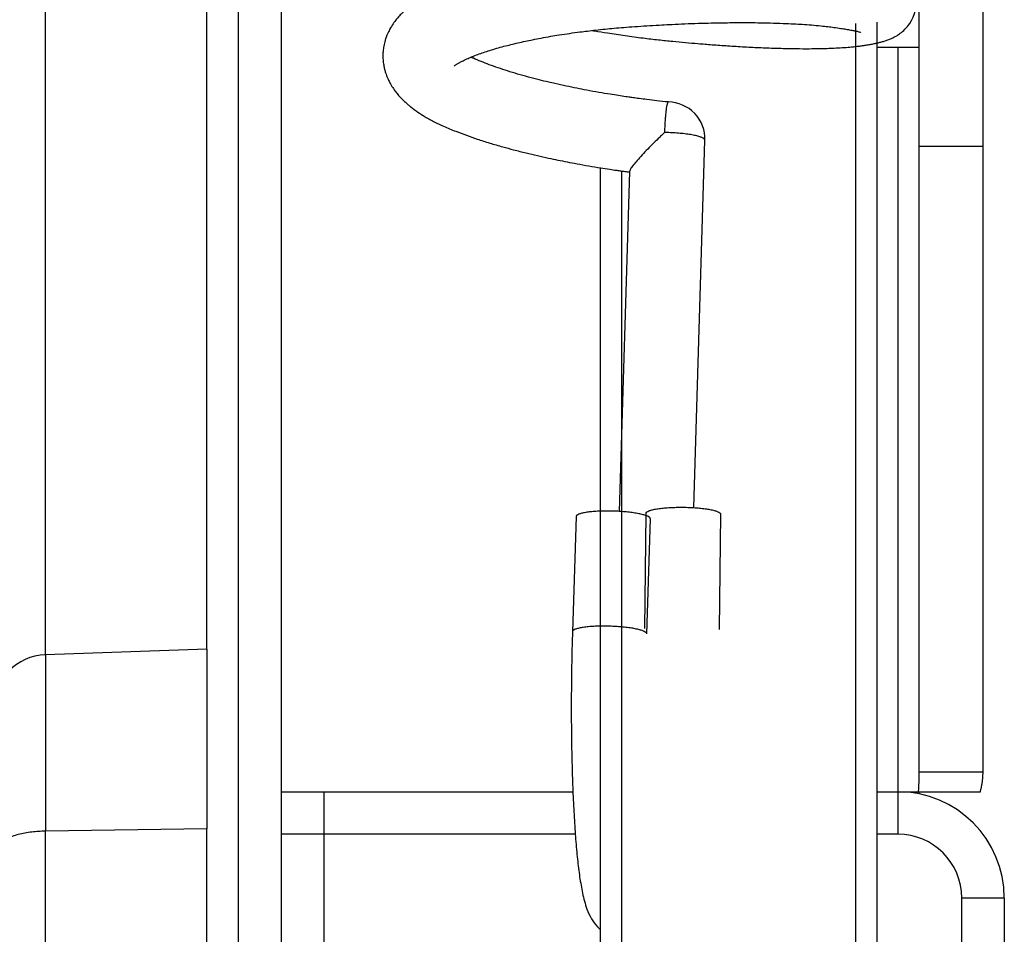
# Model space of a CAD drawing. Header units: inches. Extents: x 0 to 77643, y -44170 to 0.
# Tile 352 of 546: x 76164.42 to 76169.05, y -39566.64 to -39562.34. Entities that reach past the tile are written whole.
import ezdxf

# ---------------------------------------------------------------- set-up
doc = ezdxf.new("R2010")
doc.units = ezdxf.units.IN
doc.header["$MEASUREMENT"] = 0
doc.layers.get('0').update_dxf_attribs({"lineweight": 0})
doc.layers.add('FAKRO LOFT LADDERS', color=7, linetype='Continuous')

# ---------------------------------------------------------------- blocks, each defined once
blk = doc.blocks.new('A$C6AF374F8')
at = {"layer": 'FAKRO LOFT LADDERS', "color": 7, "linetype": 'Continuous'}
for p, q in [((582.5, 2049.167), (582.5, 2183.486)), ((584.5, 2183.486), (584.5, 2049.167)), ((617.5, 2104.526), (617.5, 2136.246)), ((573.413, 2080.609), (573.413, 2119.133)), ((581, 2080.874), (581, 2118.975)), ((614.5, 2104.526), (614.5, 2117.193)), ((611.5, 2110.288), (611.5, 2005.465)), ((612.5, 2110.348), (612.5, 2004.567)), ((612.5, 2109.365), (612.5, 2004.567)), ((612.5, 2109.167), (614.5, 2109.167)), ((613.5, 2109.167), (613.5, 2074.167)), ((603.895, 2087.524), (604.426, 2104.793)), ((614.5, 2075.098), (614.5, 2104.526)), ((614.5, 2104.526), (617.5, 2104.526)), ((617.5, 2075.098), (617.5, 2104.526)), ((599.5, 2103.504), (599.5, 2087.358)), ((599.5, 2103.504), (599.5, 2004.567)), ((600.88, 2103.335), (600.388, 2087.347)), ((600.5, 2103.353), (600.5, 2090.995)), ((600.5, 2103.353), (600.5, 2005.465)), ((598.363, 2087.103), (598.196, 2081.692)), ((601.591, 2081.845), (601.658, 2087.264)), ((601.695, 2081.585), (601.861, 2086.995)), ((605.158, 2087.221), (605.091, 2081.802)), ((581, 2080.874), (573.413, 2080.609)), ((573.413, 2080.609), (573.413, 2072.312)), ((581, 2080.874), (581, 2072.417)), ((614.5, 2075.098), (617.5, 2075.098)), ((584.5, 2074.167), (586.5, 2074.167)), ((586.5, 2074.167), (598.216, 2074.167)), ((586.5, 2074.167), (586.5, 2072.167)), ((612.5, 2074.167), (613.5, 2074.167)), ((613.5, 2074.167), (614.468, 2074.167)), ((613.5, 2074.167), (613.5, 2072.167)), ((613.641, 2074.165), (614.5, 2074.165)), ((614.468, 2074.167), (617.373, 2074.167)), ((614.5, 2074.066), (614.5, 2074.165)), ((581, 2072.417), (573.413, 2072.312)), ((573.413, 1923.644), (573.413, 2072.312)), ((581, 1923.486), (581, 2072.417)), ((586.5, 2072.167), (584.5, 2072.167)), ((586.5, 2072.167), (586.5, 2049.167)), ((598.328, 2072.167), (586.5, 2072.167)), ((613.5, 2072.167), (612.5, 2072.167)), ((616.5, 2046.167), (616.5, 2069.167)), ((618.5, 2069.167), (616.5, 2069.167)), ((618.5, 2069.167), (618.5, 2046.167))]:
    blk.add_line(p, q, dxfattribs=at)
for centre, radius, start, end in [((602.677, 2104.847), 1.75, 358.237, 89.1915), ((573.5, 2078.111), 2.5, 92, 180), ((613.5, 2069.167), 5, 0, 90), ((613.5, 2069.167), 3, 0, 90)]:
    blk.add_arc(centre, radius, start, end, dxfattribs=at)
for points, knots in [([(599.127, 2109.959), (599.167, 2109.952), (599.404, 2109.912), (599.917, 2109.828), (600.675, 2109.715), (601.475, 2109.609), (602.223, 2109.521), (602.887, 2109.453), (603.508, 2109.395), (604.125, 2109.341), (604.789, 2109.288), (605.521, 2109.236), (606.295, 2109.189), (607.076, 2109.15), (607.832, 2109.123), (608.542, 2109.106), (609.166, 2109.101), (609.645, 2109.105), (610.018, 2109.112), (610.347, 2109.123), (610.705, 2109.139), (611.066, 2109.163), (611.382, 2109.19), (611.631, 2109.218), (611.824, 2109.243), (612.01, 2109.271), (612.195, 2109.302), (612.377, 2109.337), (612.539, 2109.373), (612.696, 2109.412), (612.854, 2109.457), (613.018, 2109.512), (613.209, 2109.589), (613.405, 2109.687), (613.623, 2109.83), (613.838, 2110.012), (614.262, 2110.504), (614.556, 2111.699), (613.918, 2112.57), (613.566, 2112.83), (613.467, 2112.896), (613.359, 2112.96), (613.244, 2113.02), (613.104, 2113.083), (612.956, 2113.142), (612.794, 2113.196), (612.621, 2113.248), (612.439, 2113.295), (612.235, 2113.343), (612.043, 2113.382), (611.872, 2113.415), (611.64, 2113.457), (611.36, 2113.502), (610.996, 2113.555), (610.624, 2113.603), (610.233, 2113.645), (609.813, 2113.683), (609.362, 2113.717), (608.871, 2113.746), (608.294, 2113.774), (607.622, 2113.796), (606.934, 2113.808), (606.302, 2113.812), (605.758, 2113.811), (605.235, 2113.806), (604.686, 2113.796), (604.104, 2113.781), (603.36, 2113.757), (602.426, 2113.716), (601.307, 2113.652), (600.174, 2113.572), (599.115, 2113.469), (598.044, 2113.342), (597.139, 2113.21), (596.339, 2113.075), (595.718, 2112.959), (595.106, 2112.831), (594.525, 2112.696), (594.056, 2112.576), (593.695, 2112.476), (593.425, 2112.397), (593.15, 2112.312), (592.852, 2112.214), (592.534, 2112.102), (592.231, 2111.987), (591.922, 2111.86), (591.573, 2111.703), (591.186, 2111.507), (590.774, 2111.257), (590.463, 2111.024), (590.23, 2110.818), (590.064, 2110.651), (589.907, 2110.471), (589.751, 2110.262), (589.608, 2110.029), (589.497, 2109.798), (589.423, 2109.603), (589.361, 2109.398), (589.314, 2109.18), (589.289, 2108.959), (589.281, 2108.744), (589.292, 2108.519), (589.323, 2108.304), (589.364, 2108.123), (589.418, 2107.937), (589.493, 2107.736), (589.585, 2107.543), (589.668, 2107.394), (589.741, 2107.278), (589.811, 2107.173), (589.906, 2107.045), (590.022, 2106.902), (590.185, 2106.726), (590.333, 2106.585), (590.465, 2106.468), (590.658, 2106.31), (590.916, 2106.122), (591.296, 2105.882), (591.694, 2105.665), (592.174, 2105.436), (592.668, 2105.231), (593.198, 2105.031), (593.73, 2104.847), (594.299, 2104.666), (594.873, 2104.498), (595.444, 2104.343), (595.99, 2104.205), (596.538, 2104.076), (597.177, 2103.933), (597.8, 2103.806), (598.437, 2103.685), (598.964, 2103.592), (599.478, 2103.506), (599.915, 2103.438), (600.233, 2103.391), (600.471, 2103.357), (600.67, 2103.33), (600.809, 2103.31), (600.879, 2103.301)], [0.98681016, 0.98681016, 0.98681016, 0.98681016, 0.98683193, 0.98693799, 0.98708446, 0.98723269, 0.98735857, 0.98747654, 0.98758185, 0.98768666, 0.98780613, 0.98794061, 0.98808992, 0.98824289, 0.98839747, 0.98855113, 0.98869781, 0.98882154, 0.98889596, 0.98897889, 0.98907916, 0.98919034, 0.98929248, 0.98937205, 0.98943451, 0.9894883, 0.98956943, 0.98964744, 0.98971207, 0.98977408, 0.98984531, 0.98991647, 0.98998235, 0.99007151, 0.99012828, 0.99019797, 0.99027324, 0.99054556, 0.99081935, 0.9908584, 0.99088872, 0.99092706, 0.99097623, 0.99102239, 0.9910944, 0.99116509, 0.99123328, 0.99131712, 0.9914019, 0.99148047, 0.99154198, 0.99159503, 0.99171063, 0.99182741, 0.99192414, 0.99202443, 0.99213729, 0.99224156, 0.99234789, 0.99247382, 0.9926196, 0.99276736, 0.99288457, 0.99298404, 0.99307398, 0.99317439, 0.99328306, 0.99338664, 0.99356915, 0.9937729, 0.99396985, 0.9941613, 0.99433464, 0.9945491, 0.9946683, 0.99479793, 0.99492038, 0.99504786, 0.99517279, 0.9952377, 0.99530125, 0.99536685, 0.99544192, 0.99552909, 0.99561965, 0.9956935, 0.99579762, 0.99593559, 0.99607493, 0.9962075, 0.99627734, 0.99634814, 0.99641235, 0.99648082, 0.99656943, 0.99663807, 0.99668965, 0.99673728, 0.99680775, 0.99686441, 0.99691194, 0.99697614, 0.99704125, 0.99708271, 0.99712423, 0.99719623, 0.99725755, 0.99730122, 0.99733825, 0.99737356, 0.99740837, 0.99747309, 0.99754827, 0.99760453, 0.99765432, 0.99770275, 0.99782269, 0.99793488, 0.99807862, 0.99819694, 0.99835456, 0.99848228, 0.99860572, 0.9987413, 0.99887409, 0.99898214, 0.99910069, 0.9992059, 0.99930557, 0.99946935, 0.99955484, 0.99965577, 0.99975473, 0.99983039, 0.9998881, 0.99992304, 0.99995606, 0.99999377, 0.99999377, 0.99999377, 0.99999377]), ([(592.633, 2108.28), (592.633, 2108.28), (592.637, 2108.285), (592.65, 2108.296), (592.682, 2108.322), (592.727, 2108.355), (592.794, 2108.398), (592.891, 2108.455), (593.064, 2108.546), (593.259, 2108.637), (593.495, 2108.736), (593.821, 2108.862), (594.304, 2109.025), (594.939, 2109.208), (595.515, 2109.351), (595.972, 2109.452), (596.337, 2109.528), (596.734, 2109.605), (597.15, 2109.68), (597.6, 2109.754), (598.056, 2109.822), (598.503, 2109.884), (598.91, 2109.935), (599.305, 2109.981), (599.722, 2110.025), (600.164, 2110.067), (600.627, 2110.107), (601.141, 2110.144), (601.695, 2110.182), (602.237, 2110.214), (602.78, 2110.242), (603.338, 2110.268), (603.949, 2110.291), (604.549, 2110.309), (605.063, 2110.319), (605.504, 2110.325), (605.924, 2110.329), (606.401, 2110.329), (606.934, 2110.325), (607.515, 2110.314), (608.078, 2110.296), (608.58, 2110.273), (609.023, 2110.247), (609.452, 2110.216), (609.852, 2110.18), (610.199, 2110.142), (610.51, 2110.101), (610.8, 2110.061), (611.063, 2110.019), (611.284, 2109.98), (611.469, 2109.943), (611.613, 2109.91), (611.701, 2109.886), (611.74, 2109.874), (611.749, 2109.871), (611.75, 2109.871), (611.75, 2109.871)], [0.003736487, 0.003736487, 0.003736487, 0.003736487, 0.003782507, 0.003839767, 0.003905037, 0.003966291, 0.0040142, 0.004106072, 0.004192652, 0.004306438, 0.004389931, 0.004488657, 0.004675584, 0.004866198, 0.005035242, 0.005122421, 0.005201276, 0.005293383, 0.00539505, 0.005478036, 0.005584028, 0.005682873, 0.00575408, 0.005831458, 0.005919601, 0.006001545, 0.006091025, 0.006189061, 0.006298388, 0.006410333, 0.006501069, 0.006611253, 0.006733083, 0.006857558, 0.006966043, 0.007041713, 0.00712598, 0.007226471, 0.007343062, 0.007471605, 0.007616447, 0.007738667, 0.007842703, 0.00796163, 0.008094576, 0.008198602, 0.008298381, 0.00841802, 0.008523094, 0.008633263, 0.008735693, 0.008842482, 0.008944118, 0.009002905, 0.009063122, 0.009067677, 0.009067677, 0.009067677, 0.009067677]), ([(602.703, 2106.596), (602.504, 2106.617), (602.195, 2106.65), (601.727, 2106.706), (601.357, 2106.754), (601.072, 2106.792), (600.864, 2106.821), (600.636, 2106.854), (600.343, 2106.898), (599.922, 2106.964), (599.423, 2107.048), (598.9, 2107.142), (598.387, 2107.242), (597.887, 2107.345), (597.446, 2107.442), (597.025, 2107.54), (596.602, 2107.643), (596.112, 2107.771), (595.614, 2107.911), (595.137, 2108.056), (594.691, 2108.202), (594.275, 2108.35), (593.887, 2108.501), (593.608, 2108.62), (593.462, 2108.688), (593.422, 2108.707)], [0, 0, 0, 0, 0.000104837, 0.00019359, 0.000265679, 0.000320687, 0.000358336, 0.000387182, 0.000453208, 0.000529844, 0.000634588, 0.000749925, 0.000845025, 0.000949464, 0.001062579, 0.001127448, 0.001228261, 0.001347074, 0.001470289, 0.001593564, 0.001716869, 0.001840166, 0.001965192, 0.002096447, 0.002147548, 0.002147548, 0.002147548, 0.002147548]), ([(602.523, 2105.16), (602.473, 2105.114), (602.424, 2105.067), (602.325, 2104.973), (602.277, 2104.926), (602.131, 2104.784), (602.035, 2104.689), (601.847, 2104.5), (601.756, 2104.406), (601.58, 2104.222), (601.493, 2104.13), (601.331, 2103.952), (601.256, 2103.868), (601.119, 2103.709), (601.058, 2103.634), (600.96, 2103.503), (600.923, 2103.447), (600.888, 2103.375), (600.881, 2103.353), (600.88, 2103.335)], [0, 0, 0, 0, 0.03125, 0.03125, 0.0625, 0.0625, 0.125, 0.125, 0.1875, 0.1875, 0.25, 0.25, 0.3125, 0.3125, 0.375, 0.375, 0.4375, 0.4375, 0.4779365, 0.4779365, 0.4779365, 0.4779365]), ([(598.196, 2081.692), (598.182, 2081.231), (598.162, 2080.439), (598.142, 2079.084), (598.139, 2077.786), (598.15, 2076.482), (598.177, 2075.239), (598.218, 2074.048), (598.274, 2072.936), (598.344, 2071.908), (598.43, 2070.973), (598.534, 2070.125), (598.67, 2069.347), (598.823, 2068.757), (599.042, 2068.25), (599.283, 2067.904), (599.453, 2067.737), (599.5, 2067.696)], [0, 0, 0, 0, 0.0348655, 0.0710111, 0.1071671, 0.1433589, 0.1796186, 0.2159918, 0.2525516, 0.2894279, 0.3268843, 0.3655548, 0.4075597, 0.4552995, 0.4831595, 0.5029983, 0.5097574, 0.5097574, 0.5097574, 0.5097574])]:
    blk.add_open_spline(points, degree=3, knots=knots, dxfattribs=at)
for points, weights in [([(602.702, 2106.597), (602.567, 2106.598), (602.523, 2105.16)], [1, 0.767333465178, 1]), ([(604.426, 2104.793), (604.437, 2105.133), (602.523, 2105.16)], [1, 0.673130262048, 1]), ([(614.468, 2074.167), (614.5, 2074.625), (614.5, 2075.098)], [1, 0.992029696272, 1]), ([(617.373, 2074.167), (617.5, 2074.625), (617.5, 2075.098)], [1, 0.992029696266, 1]), ([(573.413, 2072.312), (571, 2072.279), (571, 2071.323)], [1, 0.719339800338, 1])]:
    blk.add_rational_spline(points, weights, degree=2, dxfattribs=at)
for points, weights in [([(601.658, 2087.264), (601.662, 2087.563), (603.412, 2087.541), (605.161, 2087.52), (605.158, 2087.221)], [1, 0.707106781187, 1, 0.707106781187, 1]), ([(601.861, 2086.995), (601.871, 2087.305), (600.121, 2087.359), (598.372, 2087.412), (598.363, 2087.103)], [1, 0.707106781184, 1, 0.70710678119, 1]), ([(601.695, 2081.585), (601.704, 2081.894), (599.955, 2081.948), (598.206, 2082.002), (598.196, 2081.692)], [1, 0.707106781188, 1, 0.707106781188, 1])]:
    blk.add_rational_spline(points, weights, degree=2, knots=[0, 0, 0, 0.5, 0.5, 1, 1, 1], dxfattribs=at)

msp = doc.modelspace()

# ---------------------------------------------------------------- block references
at = {"xscale": 0.1, "yscale": 0.1, "zscale": 0.1}
msp.add_blockref('A$C6AF374F8', (76107.1973, -39773.38402), dxfattribs=at)

doc.saveas('drawing.dxf')
